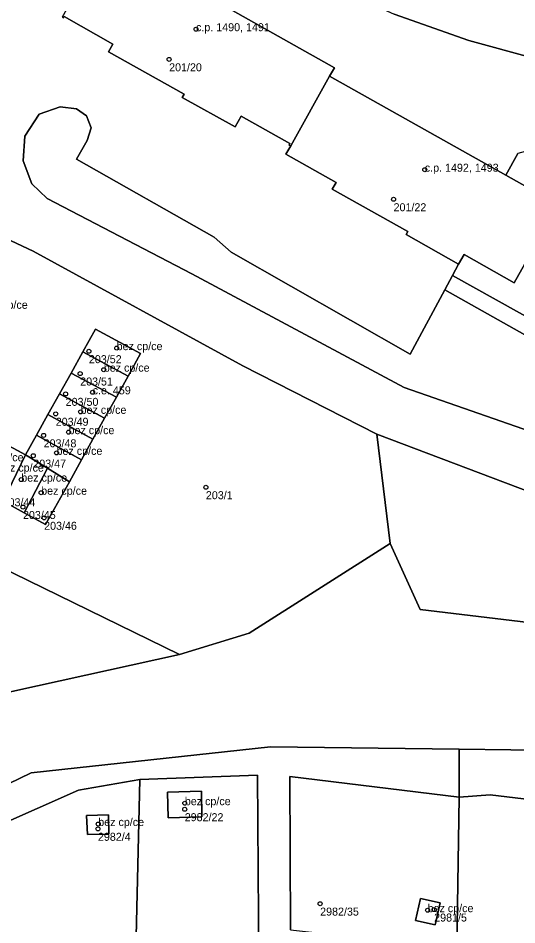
# Model space of a CAD drawing. Extents: x -878211 to -870363, y -1058464 to -1052522.
# Drawn here: x -873617.5 to -873555.2, y -1055893.9 to -1055780.6 of the extents above; entities that cross this region are included whole.
import ezdxf

# ---------------------------------------------------------------- set-up
doc = ezdxf.new("R2010")
doc.units = 0
for name, color, linetype in [('Definiční body', 7, 'Continuous'), ('Polygon budovy', 7, 'Continuous'), ('Polygon parcely', 7, 'Continuous')]:
    doc.layers.add(name, color=color, linetype=linetype)

msp = doc.modelspace()

# ---------------------------------------------------------------- linework, layer by layer
at = {"layer": 'Definiční body'}
for centre in [(-873595.26, -1055781.95994), (-873598.62, -1055785.72994), (-873566.69, -1055799.51994), (-873570.59, -1055803.21994), (-873608.64, -1055822.20994), (-873605.17, -1055821.81994), (-873609.73, -1055824.99994), (-873606.78, -1055824.50994), (-873611.54, -1055827.53994), (-873608.17, -1055827.33994), (-873612.78, -1055830.02994), (-873609.68, -1055829.77994), (-873614.29, -1055832.71994), (-873611.18, -1055832.31994), (-873615.58, -1055835.25994), (-873612.68, -1055834.90994), (-873617.08, -1055838.24994), (-873594.03, -1055839.20994), (-873614.6, -1055839.88994), (-873616.87, -1055841.67994), (-873614.23, -1055843.02994), (-873596.67, -1055879.44994), (-873596.66, -1055878.68994), (-873607.47, -1055881.28994), (-873607.51, -1055881.89994), (-873579.76, -1055891.24994), (-873566.34, -1055892.05994), (-873565.52, -1055891.98994)]:
    msp.add_circle(centre, 0.25, dxfattribs=at)
at = {"layer": 'Polygon budovy'}
for points in [[(-873605.64, -1055783.84), (-873606.18, -1055784.79), (-873596.75, -1055790.09), (-873596.98, -1055790.49), (-873590.39, -1055794.18), (-873589.64, -1055792.84), (-873583.53, -1055796.26), (-873583.62, -1055796.45), (-873583.44, -1055796.53), (-873578.58, -1055787.81), (-873577.97, -1055786.79), (-873606.48, -1055770.71), (-873611.98, -1055780.47), (-873611.83, -1055780.55), (-873611.74, -1055780.37)], [(-873556.58, -1055800.18), (-873578.58, -1055787.81), (-873583.44, -1055796.53), (-873584.04, -1055797.59), (-873577.76, -1055801.1), (-873578.25, -1055801.97), (-873568.8, -1055807.25), (-873569.02, -1055807.63), (-873562.47, -1055811.33), (-873561.79, -1055810.12), (-873555.51, -1055813.66), (-873551.95, -1055807.3), (-873550.8, -1055807.96), (-873548.86, -1055804.52)], [(-873609.39, -1055822.28), (-873603.75, -1055825.31), (-873602.18, -1055822.47), (-873607.81, -1055819.45)], [(-873610.87, -1055824.94), (-873605.18, -1055827.94), (-873603.75, -1055825.31), (-873609.39, -1055822.28)], [(-873612.32, -1055827.54), (-873606.68, -1055830.57), (-873605.18, -1055827.94), (-873610.87, -1055824.94)], [(-873613.75, -1055830.11), (-873608.13, -1055833.19), (-873606.68, -1055830.57), (-873612.32, -1055827.54)], [(-873615.18, -1055832.68), (-873609.56, -1055835.77), (-873608.13, -1055833.19), (-873613.75, -1055830.11)], [(-873609.56, -1055835.77), (-873615.18, -1055832.68), (-873616.56, -1055835.15), (-873613.82, -1055836.83), (-873611.08, -1055838.51)], [(-873619.1, -1055833.76), (-873621.99, -1055839.47), (-873619.35, -1055840.93), (-873616.56, -1055835.15)], [(-873619.35, -1055840.93), (-873616.73, -1055842.38), (-873613.82, -1055836.83), (-873616.56, -1055835.15)], [(-873611.08, -1055838.51), (-873613.82, -1055836.83), (-873616.73, -1055842.38), (-873614.05, -1055843.86)], [(-873594.59, -1055877.18), (-873598.84, -1055877.29), (-873598.72, -1055880.51), (-873594.52, -1055880.4)], [(-873608.93, -1055880.22), (-873608.82, -1055882.6), (-873606.14, -1055882.57), (-873606.19, -1055880.14)], [(-873567.23, -1055890.59), (-873567.86, -1055893.34), (-873565.38, -1055893.89), (-873564.77, -1055891.14)]]:
    msp.add_lwpolyline(points, close=True, dxfattribs=at)
at = {"layer": 'Polygon parcely'}
for points in [[(-873685.52, -1055714.97), (-873684.08, -1055716.32), (-873682.53, -1055717.61), (-873680.35, -1055719.3), (-873677.82, -1055720.86), (-873671.56, -1055724.41), (-873652.44, -1055734.81), (-873630.74, -1055746.89), (-873602.56, -1055762.63), (-873576.56, -1055777.3), (-873570.51, -1055780.09), (-873561.2, -1055783.35), (-873553.11, -1055785.57)], [(-873724.9, -1055771.98), (-873702.07, -1055769.88), (-873679.52, -1055775.79), (-873654.04, -1055788.37), (-873631.57, -1055802.21), (-873615.6, -1055809.7), (-873589.42, -1055824.02), (-873572.66, -1055832.58), (-873532.49, -1055847.79)], [(-873606.48, -1055770.71), (-873577.97, -1055786.79), (-873578.58, -1055787.81), (-873556.58, -1055800.18), (-873555.07, -1055797.49)], [(-873568.8, -1055807.25), (-873578.25, -1055801.97), (-873577.76, -1055801.1), (-873584.04, -1055797.59), (-873583.44, -1055796.53), (-873583.62, -1055796.45), (-873583.53, -1055796.26), (-873589.64, -1055792.84), (-873590.39, -1055794.18), (-873596.98, -1055790.49), (-873596.75, -1055790.09), (-873606.18, -1055784.79), (-873605.64, -1055783.84), (-873611.74, -1055780.37)], [(-873553.11, -1055785.57), (-873561.2, -1055783.35), (-873570.51, -1055780.09)], [(-873533.06, -1055839.38), (-873569.25, -1055826.74), (-873595.8, -1055812.55), (-873613.85, -1055803.11), (-873615.78, -1055801.27), (-873616.83, -1055798.4), (-873616.63, -1055795.32), (-873614.86, -1055792.58), (-873612.24, -1055791.65), (-873610.17, -1055791.93), (-873608.94, -1055792.77), (-873608.34, -1055794.29), (-873608.84, -1055795.86), (-873610.17, -1055798.19), (-873592.98, -1055807.94), (-873590.89, -1055809.82), (-873568.51, -1055822.58), (-873564.17, -1055814.52), (-873563.22, -1055812.74), (-873562.47, -1055811.33), (-873569.02, -1055807.63), (-873568.8, -1055807.25)], [(-873535.55, -1055830.66), (-873564.17, -1055814.52), (-873568.51, -1055822.58), (-873590.89, -1055809.82), (-873592.98, -1055807.94), (-873610.17, -1055798.19), (-873608.84, -1055795.86), (-873608.34, -1055794.29), (-873608.94, -1055792.77), (-873610.17, -1055791.93), (-873612.24, -1055791.65), (-873614.86, -1055792.58), (-873616.63, -1055795.32), (-873616.83, -1055798.4), (-873615.78, -1055801.27), (-873613.85, -1055803.11), (-873595.8, -1055812.55), (-873569.25, -1055826.74), (-873533.06, -1055839.38)], [(-873533.42, -1055829.35), (-873563.22, -1055812.74), (-873564.17, -1055814.52), (-873535.55, -1055830.66)], [(-873619.1, -1055833.76), (-873616.56, -1055835.15), (-873615.18, -1055832.68), (-873613.75, -1055830.11), (-873612.32, -1055827.54), (-873610.87, -1055824.94), (-873609.39, -1055822.28), (-873607.81, -1055819.45), (-873602.18, -1055822.47), (-873603.75, -1055825.31), (-873605.18, -1055827.94), (-873606.68, -1055830.57), (-873608.13, -1055833.19), (-873609.56, -1055835.77), (-873611.08, -1055838.51), (-873614.05, -1055843.86), (-873616.73, -1055842.38), (-873619.35, -1055840.93)], [(-873206.35, -1055871.82), (-873238.81, -1055874.13), (-873272.62, -1055876.76), (-873319.29, -1055881.6), (-873369.75, -1055886.98), (-873419.46, -1055882.31), (-873446.58, -1055876.95), (-873475.69, -1055863.48), (-873478.4, -1055869.98), (-873529.79, -1055858.97), (-873567.25, -1055854.5), (-873571.01, -1055846.23), (-873588.63, -1055857.43), (-873597.32, -1055860.12), (-873629.99, -1055867.31), (-873636.76, -1055866.47), (-873681.56, -1055883.48), (-873691.62, -1055888.34), (-873700.03, -1055890.78), (-873702.52, -1055891.99), (-873711.6, -1055894.4)], [(-873679.05, -1055894.69), (-873665.65, -1055889.77), (-873657.05, -1055890.72), (-873652.22, -1055888.94), (-873625.69, -1055879.65), (-873615.84, -1055874.89), (-873585.98, -1055871.63), (-873562.38, -1055871.95), (-873549.49, -1055872.12), (-873523.82, -1055874.96), (-873485.18, -1055881.48), (-873423.56, -1055894.2)], [(-873583.47, -1055894.5), (-873583.53, -1055875.34), (-873562.4, -1055877.93), (-873562.38, -1055871.95), (-873585.98, -1055871.63), (-873615.84, -1055874.89), (-873625.69, -1055879.65), (-873652.22, -1055888.94), (-873650.4, -1055890.77), (-873625.1, -1055883.78), (-873609.92, -1055877.07), (-873602.29, -1055875.71), (-873587.58, -1055875.2), (-873587.39, -1055904.76)], [(-873418.96, -1055905.58), (-873459.41, -1055893.16), (-873481.19, -1055888.67), (-873533.21, -1055880.7), (-873558.54, -1055877.63), (-873562.4, -1055877.93), (-873562.69, -1055896.82)]]:
    msp.add_lwpolyline(points, dxfattribs=at)
for points in [[(-873597.32, -1055860.12), (-873588.63, -1055857.43), (-873571.01, -1055846.23), (-873572.66, -1055832.58), (-873589.42, -1055824.02), (-873615.6, -1055809.7), (-873631.57, -1055802.21), (-873654.04, -1055788.37), (-873679.52, -1055775.79), (-873702.07, -1055769.88), (-873724.9, -1055771.98), (-873722.79, -1055780.85), (-873719.38, -1055801.1), (-873680.36, -1055819.48)], [(-873606.48, -1055770.71), (-873611.98, -1055780.47), (-873611.83, -1055780.55), (-873611.74, -1055780.37), (-873605.64, -1055783.84), (-873606.18, -1055784.79), (-873596.75, -1055790.09), (-873596.98, -1055790.49), (-873590.39, -1055794.18), (-873589.64, -1055792.84), (-873583.53, -1055796.26), (-873583.62, -1055796.45), (-873583.44, -1055796.53), (-873578.58, -1055787.81), (-873577.97, -1055786.79)], [(-873550.8, -1055807.96), (-873548.86, -1055804.52), (-873556.58, -1055800.18), (-873578.58, -1055787.81), (-873583.44, -1055796.53), (-873584.04, -1055797.59), (-873577.76, -1055801.1), (-873578.25, -1055801.97), (-873568.8, -1055807.25), (-873569.02, -1055807.63), (-873562.47, -1055811.33), (-873561.79, -1055810.12), (-873555.51, -1055813.66), (-873551.95, -1055807.3)], [(-873562.47, -1055811.33), (-873563.22, -1055812.74), (-873533.42, -1055829.35), (-873505.82, -1055838.69), (-873503.06, -1055838.92), (-873499, -1055837.95), (-873491.83, -1055835.32), (-873489.89, -1055834.06), (-873489.55, -1055832.8), (-873490.03, -1055831.77), (-873515.34, -1055817.46), (-873552.2, -1055796.71), (-873555.07, -1055797.49), (-873556.58, -1055800.18), (-873548.86, -1055804.52), (-873550.8, -1055807.96), (-873551.95, -1055807.3), (-873555.51, -1055813.66), (-873561.79, -1055810.12)], [(-873636.76, -1055866.47), (-873629.99, -1055867.31), (-873597.32, -1055860.12), (-873680.36, -1055819.48), (-873719.38, -1055801.1), (-873709.12, -1055839.58), (-873701.91, -1055861.01), (-873691.62, -1055888.34), (-873681.56, -1055883.48)], [(-873603.75, -1055825.31), (-873602.18, -1055822.47), (-873607.81, -1055819.45), (-873609.39, -1055822.28)], [(-873603.75, -1055825.31), (-873609.39, -1055822.28), (-873610.87, -1055824.94), (-873605.18, -1055827.94)], [(-873610.87, -1055824.94), (-873612.32, -1055827.54), (-873606.68, -1055830.57), (-873605.18, -1055827.94)], [(-873606.68, -1055830.57), (-873612.32, -1055827.54), (-873613.75, -1055830.11), (-873608.13, -1055833.19)], [(-873613.75, -1055830.11), (-873615.18, -1055832.68), (-873609.56, -1055835.77), (-873608.13, -1055833.19)], [(-873609.56, -1055835.77), (-873615.18, -1055832.68), (-873616.56, -1055835.15), (-873613.82, -1055836.83), (-873611.08, -1055838.51)], [(-873478.4, -1055869.98), (-873475.69, -1055863.48), (-873494.37, -1055856.31), (-873532.49, -1055847.79), (-873572.66, -1055832.58), (-873571.01, -1055846.23), (-873567.25, -1055854.5), (-873529.79, -1055858.97)], [(-873621.99, -1055839.47), (-873619.35, -1055840.93), (-873616.56, -1055835.15), (-873619.1, -1055833.76)], [(-873613.82, -1055836.83), (-873616.56, -1055835.15), (-873619.35, -1055840.93), (-873616.73, -1055842.38)], [(-873613.82, -1055836.83), (-873616.73, -1055842.38), (-873614.05, -1055843.86), (-873611.08, -1055838.51)], [(-873549.49, -1055872.12), (-873562.38, -1055871.95), (-873562.4, -1055877.93), (-873558.54, -1055877.63), (-873533.21, -1055880.7), (-873481.19, -1055888.67), (-873459.41, -1055893.16), (-873418.96, -1055905.58), (-873413.5, -1055906.86), (-873399.42, -1055906.54), (-873398.71, -1055903.77), (-873397.12, -1055896.98), (-873406.23, -1055894.87), (-873423.56, -1055894.2), (-873485.18, -1055881.48), (-873523.82, -1055874.96)], [(-873602.93, -1055904.27), (-873602.29, -1055875.71), (-873609.92, -1055877.07), (-873625.1, -1055883.78), (-873618.12, -1055905.4), (-873610.9, -1055904.89)], [(-873602.93, -1055904.27), (-873602.82, -1055905.19), (-873587.39, -1055904.76), (-873587.58, -1055875.2), (-873602.29, -1055875.71)], [(-873562.69, -1055896.82), (-873562.4, -1055877.93), (-873583.53, -1055875.34), (-873583.47, -1055894.5)], [(-873594.59, -1055877.18), (-873598.84, -1055877.29), (-873598.72, -1055880.51), (-873594.52, -1055880.4)], [(-873594.59, -1055877.18), (-873594.52, -1055880.4), (-873598.72, -1055880.51), (-873598.84, -1055877.29)], [(-873606.14, -1055882.57), (-873606.19, -1055880.14), (-873608.93, -1055880.22), (-873608.82, -1055882.6)], [(-873606.14, -1055882.57), (-873608.82, -1055882.6), (-873608.93, -1055880.22), (-873606.19, -1055880.14)], [(-873564.77, -1055891.14), (-873567.23, -1055890.59), (-873567.86, -1055893.34), (-873565.38, -1055893.89)], [(-873564.77, -1055891.14), (-873565.38, -1055893.89), (-873567.86, -1055893.34), (-873567.23, -1055890.59)]]:
    msp.add_lwpolyline(points, close=True, dxfattribs=at)

# ---------------------------------------------------------------- texts
at = {"layer": 'Definiční body'}
for s, p in [('c.p. 1490, 1491', (-873595.26, -1055782.21)), ('201/20', (-873598.62, -1055787.219)), ('c.p. 1492, 1493', (-873566.69, -1055799.77)), ('201/22', (-873570.59, -1055804.709)), ('bez cp/ce', (-873622, -1055816.899)), ('bez cp/ce', (-873605.17, -1055822.07)), ('203/52', (-873608.64, -1055823.699)), ('bez cp/ce', (-873606.78, -1055824.76)), ('203/51', (-873609.73, -1055826.489)), ('c.e. 459', (-873608.17, -1055827.59)), ('203/50', (-873611.54, -1055829.029)), ('bez cp/ce', (-873609.68, -1055830.03)), ('203/49', (-873612.78, -1055831.519)), ('bez cp/ce', (-873611.18, -1055832.57)), ('203/48', (-873614.29, -1055834.209)), ('bez cp/ce', (-873622.52, -1055835.96)), ('bez cp/ce', (-873612.68, -1055835.159)), ('203/47', (-873615.58, -1055836.749)), ('bez cp/ce', (-873619.98, -1055837.25)), ('bez cp/ce', (-873617.08, -1055838.5)), ('bez cp/ce', (-873614.6, -1055840.139)), ('203/44', (-873619.41, -1055841.579)), ('203/1', (-873594.03, -1055840.699)), ('203/45', (-873616.87, -1055843.169)), ('203/46', (-873614.23, -1055844.519)), ('bez cp/ce', (-873596.66, -1055878.94)), ('2982/22', (-873596.67, -1055880.939)), ('bez cp/ce', (-873607.47, -1055881.54)), ('2982/4', (-873607.51, -1055883.389)), ('bez cp/ce', (-873566.34, -1055892.31)), ('2982/35', (-873579.76, -1055892.739)), ('2981/5', (-873565.52, -1055893.479))]:
    msp.add_text(s, height=0.999996, dxfattribs=at).set_placement(p)

doc.saveas('drawing.dxf')
